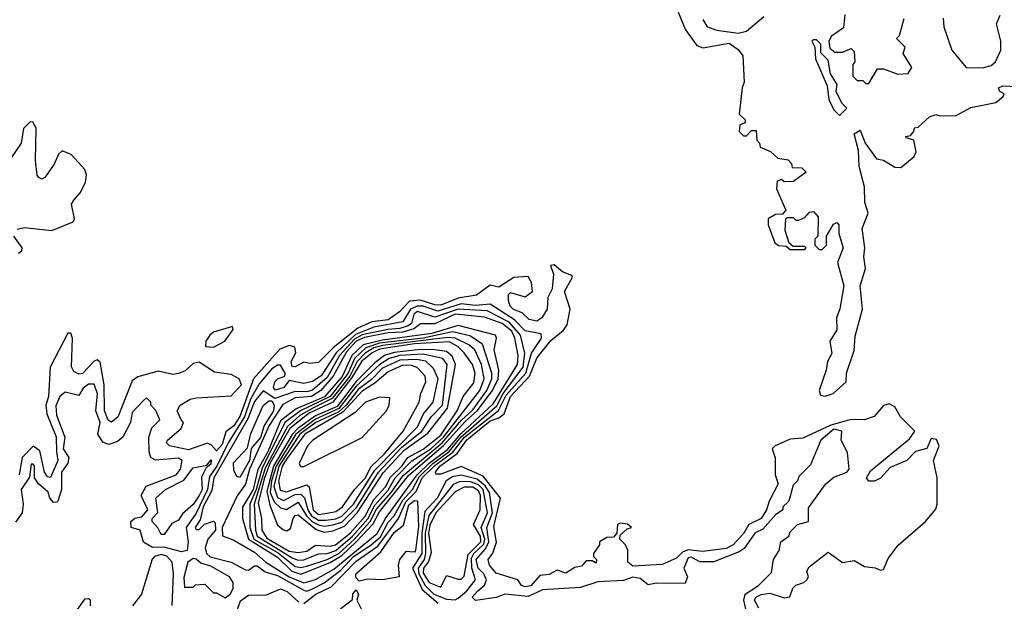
# Model space of a CAD drawing. Extents: x 2737310 to 2869991, y 870230 to 1012730.
# Tile 460 of 479: x 2816889 to 2820270, y 944371 to 946369. Entities that reach past the tile are written whole.
import ezdxf

# ---------------------------------------------------------------- set-up
doc = ezdxf.new("R2010")
doc.units = 0

msp = doc.modelspace()

# ---------------------------------------------------------------- linework, layer by layer
at = {"layer": '0CON02XD'}
for points in [[(2819150, 946395), (2819176, 946335), (2819215, 946281.2), (2819235, 946272.5), (2819325, 946289.2), (2819356.6, 946266.6), (2819372, 946245), (2819377.5, 946155), (2819370, 946135), (2819360, 946045), (2819380, 946025), (2819380, 946015), (2819361.7, 946008.3), (2819360, 945985), (2819375, 945970), (2819385, 945970), (2819401.7, 945988.3), (2819418.3, 945988.3), (2819420, 945955), (2819430, 945945), (2819431.7, 945931.7), (2819467, 945917), (2819493, 945893), (2819528.3, 945888.3), (2819540, 945875), (2819541.7, 945861.7), (2819575, 945860), (2819590, 945845), (2819547, 945813), (2819515, 945812.5), (2819505, 945820), (2819490, 945815), (2819488.3, 945788.3), (2819520, 945715), (2819508.3, 945701.7), (2819485, 945700), (2819460, 945685), (2819460, 945665), (2819482.7, 945602.7), (2819495, 945593.3), (2819521.7, 945591.7), (2819535, 945580), (2819585, 945580), (2819590, 945585), (2819585, 945590), (2819545, 945590), (2819531.7, 945601.7), (2819517.5, 945645), (2819520, 945685), (2819525, 945690), (2819545, 945690), (2819555, 945680), (2819565, 945680), (2819585, 945690), (2819601.7, 945708.3), (2819615, 945710), (2819631.7, 945691.7), (2819630, 945625), (2819620, 945615), (2819620, 945595), (2819635, 945580), (2819645, 945580), (2819660, 945595), (2819660, 945625), (2819683.6, 945666.4), (2819695, 945672.5), (2819702.5, 945665), (2819702.5, 945635), (2819717.5, 945585), (2819698.1, 945535), (2819718.9, 945455), (2819706, 945376), (2819694.4, 945345), (2819695.8, 945304.2), (2819670.8, 945265), (2819677.9, 945222.1), (2819663.3, 945195), (2819658.8, 945165), (2819634.2, 945095), (2819639.4, 945079.4), (2819655, 945075.5), (2819682.5, 945085), (2819726.9, 945125), (2819728.8, 945155), (2819755, 945232.5), (2819757.9, 945282.1), (2819783.5, 945375), (2819775.6, 945455), (2819793.3, 945515), (2819788, 945555), (2819792, 945585), (2819782.3, 945652.3), (2819802.9, 945705), (2819791.7, 945741.7), (2819790.5, 945795), (2819771.9, 945865), (2819769.4, 945919.4), (2819755, 945977.5), (2819775, 945990), (2819792.5, 945945), (2819831.7, 945891.7), (2819855, 945886.2), (2819895, 945862.5), (2819915, 945861.9), (2819960.6, 945899.4), (2819967.5, 945915), (2819960, 945955), (2819933, 945963), (2819931.7, 945968.3), (2819948.3, 945971.7), (2819960, 945985), (2819961.7, 945998.3), (2819975, 946000), (2820013.3, 946035), (2820035, 946043.8), (2820049.5, 946039.5), (2820105, 946040), (2820155, 946068), (2820241.2, 946085), (2820266.7, 946105), (2820270, 946115), (2820255, 946122.5), (2820250, 946135), (2820265, 946142.5), (2820315, 946140)], [(2819235, 946370), (2819250, 946345), (2819283.6, 946333.6), (2819356.7, 946323.3), (2819385, 946330), (2819445, 946380)], [(2819722.3, 946387.7), (2819718.3, 946341.7), (2819677, 946313), (2819667.5, 946295), (2819671.7, 946271.7), (2819688.3, 946258.3), (2819715, 946257.5), (2819745, 946270), (2819755, 946260), (2819757.5, 946225), (2819750, 946215), (2819750, 946175), (2819765, 946160), (2819785, 946160), (2819795, 946150), (2819805, 946150), (2819835, 946200), (2819855, 946200), (2819905, 946182.5), (2819940, 946185), (2819952.5, 946205), (2819923, 946253), (2819930, 946275), (2819900, 946305), (2819910, 946315), (2819927, 946373)], [(2820060, 946375), (2820062.5, 946345), (2820090, 946265), (2820140, 946205), (2820195, 946203.8), (2820225, 946212.5), (2820240, 946225), (2820258.8, 946265), (2820258, 946295), (2820243.8, 946355), (2820256.2, 946385)], [(2819705, 946040), (2819730, 946065), (2819713, 946083), (2819693, 946123), (2819697, 946147), (2819673, 946183), (2819665, 946230), (2819640, 946255), (2819640, 946285), (2819625, 946300), (2819615, 946300), (2819610, 946295), (2819620, 946275), (2819622.5, 946235), (2819661.7, 946141.7), (2819667.5, 946095), (2819685, 946060), (2819705, 946040)], [(2816880.5, 945649.5), (2816904.2, 945655.8), (2817000, 945645), (2817072.5, 945675), (2817077.5, 945685), (2817066.9, 945735), (2817075, 945749.2), (2817096.9, 945775), (2817115, 945810), (2817118.5, 945835), (2817113.1, 945855), (2817065.7, 945905.7), (2817035, 945918.9), (2817022.2, 945907.8), (2817007.4, 945872.6), (2816975, 945826.7), (2816965, 945821.2), (2816955, 945826.7), (2816948.8, 945835), (2816943.8, 945885), (2816945.6, 945995), (2816935, 946016.7), (2816925, 946018.8), (2816902.5, 945995), (2816894, 945945), (2816860, 945895)], [(2816885, 945567.5), (2816896.2, 945575), (2816898, 945585), (2816868.6, 945625)], [(2819427.9, 944347.9), (2819412, 944375), (2819416.7, 944385), (2819435, 944394.2), (2819465, 944399.2), (2819515, 944382.9), (2819533.9, 944386.1), (2819544.2, 944415.8), (2819554.1, 944425.9), (2819582.5, 944435), (2819592.5, 944445), (2819597.5, 944455), (2819592.5, 944475), (2819600.7, 944489.3), (2819665, 944540), (2819715, 944503.8), (2819755, 944511.2), (2819790.7, 944490.7), (2819826.4, 944486.4), (2819845, 944477.5), (2819855, 944480), (2819871.7, 944518.3), (2819906.2, 944563.8), (2820000, 944645), (2820035, 944687.5), (2820040, 944705), (2820040, 944795), (2820027.5, 944855), (2820046.2, 944905), (2820037.3, 944927.3), (2820019.3, 944930.7), (2820004, 944896), (2819965, 944886.2), (2819935.7, 944854.3), (2819878.8, 944831.2), (2819845.7, 944794.3), (2819825, 944783.8), (2819805, 944783.3), (2819796.7, 944795), (2819810.5, 944819.5), (2819945, 944928.8), (2819963.3, 944955), (2819914.4, 945004.4), (2819895, 945038.8), (2819875, 945050), (2819855, 945043.3), (2819823.6, 945006.4), (2819790, 944995), (2819745, 944995.5), (2819675, 944975.9), (2819578, 944932), (2819535, 944927.9), (2819483.3, 944905), (2819473.3, 944895), (2819483.6, 944863.6), (2819483.3, 944805), (2819493.3, 944775), (2819462.5, 944715), (2819454.2, 944685), (2819435, 944656), (2819393.3, 944635), (2819376, 944605), (2819338.8, 944565), (2819315, 944552.5), (2819235, 944542.5), (2819185, 944548), (2819165, 944540), (2819145, 944518.8), (2819095, 944497.5), (2818995, 944491.2), (2818977.5, 944505), (2818977, 944547), (2818970, 944565), (2818950, 944585), (2818951.7, 944598.3), (2818975, 944620), (2818990, 944625), (2818976.4, 944636.4), (2818950.7, 944639.3), (2818942.5, 944635), (2818940, 944605), (2818928.3, 944591.7), (2818905, 944590), (2818880, 944575), (2818880, 944565), (2818860, 944535), (2818860, 944525), (2818870, 944515), (2818868.3, 944501.7), (2818855, 944510), (2818835, 944510), (2818818.3, 944491.7), (2818795, 944487.5), (2818765, 944467.5), (2818735, 944477.5), (2818707, 944463), (2818675, 944460), (2818645, 944423.8), (2818625, 944421.2), (2818612.5, 944425), (2818600, 944445), (2818525, 944467.5), (2818502.5, 944495), (2818497.5, 944515), (2818513.8, 944536.2), (2818526.2, 944573.8), (2818517.7, 944627.7), (2818540, 944725), (2818480.4, 944800.4), (2818405, 944834.2), (2818335, 944808), (2818318.3, 944808.3), (2818316.7, 944815), (2818331.4, 944835), (2818391.5, 944878.5), (2818425, 944925.5), (2818505, 944991.5), (2818535, 945001.4), (2818552.5, 945015), (2818574.5, 945075), (2818640, 945145), (2818665, 945206), (2818712.6, 945267.4), (2818755, 945301.2), (2818769.1, 945320.9), (2818780, 945375), (2818760, 945435), (2818787.5, 945485), (2818785, 945490), (2818753, 945503), (2818725, 945527.5), (2818712.5, 945525), (2818722.5, 945495), (2818717.5, 945445), (2818702.5, 945415), (2818700, 945375), (2818682.5, 945345), (2818665, 945333.8), (2818639.3, 945339.3), (2818615, 945362.5), (2818585, 945373.8), (2818573.3, 945385), (2818567.5, 945405), (2818567.5, 945425), (2818575, 945432.5), (2818625, 945417.5), (2818650, 945435), (2818646.4, 945466.4), (2818635, 945487.5), (2818586.1, 945483.9), (2818535, 945450), (2818505, 945457.5), (2818457.7, 945422.3), (2818395, 945412.2), (2818335, 945388.9), (2818315, 945389.5), (2818265, 945405.6), (2818227.8, 945402.2), (2818193.8, 945365), (2818155, 945337.5), (2818098.9, 945331.1), (2818050.7, 945309.3), (2817967.1, 945242.9), (2817915, 945191.2), (2817885, 945187.5), (2817865, 945192.5), (2817835, 945176.7), (2817825, 945177.5), (2817822, 945195), (2817837.5, 945225), (2817834, 945244), (2817815, 945250), (2817782.5, 945237.5), (2817692, 945135), (2817645, 945006.2), (2817625, 944974), (2817597, 944953), (2817585, 944910), (2817565, 944887.5), (2817547.7, 944907.7), (2817533.9, 944913.9), (2817468.7, 944891.3), (2817403.3, 944905), (2817393.8, 944915), (2817396.2, 944925), (2817444, 944965), (2817451.2, 944985), (2817444, 944995), (2817430, 945025), (2817440, 945045), (2817474.4, 945065.6), (2817495, 945070.6), (2817615, 945077.5), (2817651.2, 945115), (2817643.3, 945135), (2817615, 945150), (2817558.3, 945158.3), (2817505, 945192.5), (2817485, 945187.5), (2817457.3, 945162.7), (2817435, 945154), (2817415, 945150), (2817365, 945162), (2817295, 945142.5), (2817275, 945128.8), (2817226.5, 945003.5), (2817205, 944986.2), (2817193.5, 944993.5), (2817180, 945025), (2817178.9, 945115), (2817165, 945192.5), (2817155, 945201.2), (2817145, 945196), (2817105, 945154.2), (2817091.9, 945151.9), (2817075, 945160), (2817067, 945177), (2817070, 945275), (2817065, 945292.5), (2817055, 945292.5), (2816993.3, 945175), (2816988.1, 945075), (2816978.9, 945045), (2816982.2, 945015), (2817014.1, 944935.9), (2817015.7, 944884.3)], [(2817865, 944363.3), (2817906, 944395), (2817959.1, 944420.9), (2818045, 944509.2), (2818119.5, 944560.5), (2818190, 944655), (2818215, 944713.3), (2818251.2, 944748.8), (2818271.1, 944795), (2818315, 944838), (2818376.8, 944883.2), (2818416.2, 944935), (2818533.5, 945026.5), (2818560.3, 945079.7), (2818627.3, 945155), (2818646.7, 945223.3), (2818681.2, 945275), (2818679.5, 945289.5), (2818625, 945300.8), (2818588.2, 945338.2), (2818505, 945391.4), (2818455, 945386.9), (2818405, 945393.6), (2818325, 945367.5), (2818275, 945384.5), (2818254.6, 945385.4), (2818231.4, 945375), (2818205, 945330.8), (2818105, 945312.9), (2818042.8, 945287.2), (2817975.8, 945224.2), (2817925, 945146.2), (2817895, 945126), (2817865, 945119.2), (2817815, 945130), (2817796.7, 945105), (2817766.2, 945096.2), (2817760.8, 945105), (2817765.8, 945125), (2817775, 945135.8), (2817800, 945145), (2817801.2, 945155), (2817785, 945182), (2817775, 945182.5), (2817755, 945170), (2817711.7, 945118.3), (2817682.1, 945065), (2817661.5, 945005), (2817605.4, 944915), (2817566.2, 944835), (2817540.5, 944799.5), (2817534.6, 944755), (2817495, 944673.8), (2817461.4, 944625), (2817467.5, 944575), (2817464, 944546), (2817445, 944540.8), (2817385, 944556.9), (2817345, 944556), (2817314.2, 944574.2), (2817302.5, 944615), (2817272.5, 944625), (2817271.2, 944645), (2817285, 944656.7), (2817308.8, 944661.2), (2817329.2, 944685), (2817306.7, 944735), (2817323.6, 944766.4), (2817426.7, 944805), (2817441.2, 944825), (2817447.5, 944855), (2817435, 944862.5), (2817355, 944856.2), (2817340, 944865), (2817333.3, 944885), (2817332.5, 944935), (2817343, 944967), (2817370, 944995), (2817357, 945027), (2817340, 945045), (2817340, 945055), (2817325, 945070), (2817311.7, 945058.3), (2817275, 945020), (2817270, 944985), (2817243.3, 944935), (2817225, 944920), (2817195, 944910), (2817175, 944917.5), (2817157.5, 944945), (2817165.8, 944985), (2817151.2, 945025), (2817155.9, 945084.1), (2817145, 945117.5), (2817125, 945117.5), (2817107, 945103), (2817091.7, 945078.3), (2817045, 945090), (2817027.5, 945075), (2817013, 945043), (2817015, 945010), (2817044, 944935), (2817038.8, 944895), (2817057.5, 944865), (2817054.2, 944845.8), (2817032.9, 944815), (2817033.3, 944755), (2817021.7, 944718.3), (2817018.3, 944711.7), (2817005, 944710), (2816992.5, 944725), (2816986.4, 944746.4), (2816953.3, 944775), (2816940, 944795), (2816940, 944835), (2816935, 944842.5), (2816928.3, 944841.7), (2816922.5, 944797.5), (2816893.8, 944755), (2816901.2, 944705), (2816897.5, 944675), (2816875, 944642.5)], [(2817875, 944406.2), (2817895, 944414.3), (2817935, 944434.3), (2817991.8, 944478.2), (2818035, 944525.4), (2818095, 944563.3), (2818127.7, 944592.3), (2818155, 944642.9), (2818175.3, 944664.7), (2818205, 944718.2), (2818237.7, 944755), (2818261.2, 944798.8), (2818308.2, 944845), (2818364.5, 944885.5), (2818405, 944936.4), (2818527.2, 945042.8), (2818550, 945085), (2818618.5, 945175), (2818623.3, 945223.3), (2818609.4, 945285), (2818570.1, 945330.1), (2818495, 945368.9), (2818395, 945374.6), (2818315, 945346.7), (2818255, 945366.5), (2818242.6, 945357.4), (2818234.5, 945325.5), (2818223.1, 945316.9), (2818195, 945307.9), (2818153.3, 945305), (2818065, 945287.1), (2818038.6, 945271.4), (2817987.1, 945215), (2817945, 945139.4), (2817895, 945096.9), (2817875, 945091.1), (2817835, 945091.9), (2817765, 945068), (2817725, 945093.8), (2817695, 945057.5), (2817672.6, 944997.4), (2817556.4, 944795), (2817548.9, 944751.1), (2817518.8, 944695), (2817508.7, 944651.3), (2817491.2, 944625), (2817495, 944617.5), (2817505, 944617.5), (2817524.2, 944635.8), (2817555, 944646.2), (2817560.5, 944640.5), (2817561.5, 944615), (2817535.7, 944585), (2817525.8, 944555), (2817530.8, 944535), (2817543.4, 944523.4), (2817615.8, 944505.8), (2817665, 944478.8), (2817675, 944477.5), (2817695, 944492.5), (2817705, 944492.5), (2817732.3, 944472.3), (2817775, 944460), (2817865, 944408.8), (2817875, 944406.2)], [(2817865, 944434.5), (2817904.5, 944445.5), (2817968.1, 944481.9), (2818116.4, 944603.6), (2818145, 944655.7), (2818254.1, 944805), (2818295, 944845.3), (2818357.8, 944892.2), (2818403.7, 944946.3), (2818515, 945049.5), (2818598.6, 945185), (2818600.8, 945215), (2818590, 945275), (2818578.9, 945298.9), (2818545.9, 945325.9), (2818485, 945347.8), (2818385, 945357.7), (2818315, 945324.5), (2818265.8, 945324.2), (2818242.7, 945307.3), (2818205, 945296), (2818155, 945292.9), (2818072.9, 945277.1), (2818045, 945264.6), (2818011.8, 945228.2), (2817966.2, 945145), (2817923.1, 945095), (2817891.2, 945075), (2817835, 945069.5), (2817792.4, 945047.6), (2817746.2, 944975), (2817678.7, 944825), (2817665, 944773.8), (2817636.4, 944733.6), (2817584.4, 944625), (2817586, 944596), (2817625, 944580.8), (2817695, 944540), (2817735, 944505.6), (2817814.8, 944454.8), (2817865, 944434.5)], [(2817555, 945244.2), (2817593.8, 945265), (2817622.5, 945305), (2817620, 945315), (2817555, 945295.6), (2817542, 945285), (2817528.8, 945265), (2817527, 945247), (2817555, 945244.2)], [(2817855, 944464.6), (2817955.6, 944504.4), (2817995, 944528.7), (2818045, 944575.4), (2818103.3, 944636.7), (2818125, 944678.1), (2818225.2, 944804.8), (2818345, 944906), (2818420.4, 944989.6), (2818460.4, 945025), (2818512.7, 945095), (2818532.5, 945135), (2818534.4, 945165), (2818518, 945235), (2818526.7, 945275), (2818523.3, 945285), (2818395, 945318.9), (2818305, 945291.2), (2818135, 945268.4), (2818068.2, 945251.8), (2818030, 945215), (2817996.3, 945143.7), (2817936.2, 945073.8), (2817838.1, 945031.9), (2817785, 944991.1), (2817740.9, 944885), (2817706.7, 944823.3), (2817690.7, 944755), (2817654.1, 944694.1), (2817654.1, 944655.9), (2817674.8, 944584.8), (2817775, 944522.9), (2817823.3, 944475), (2817855, 944464.6)], [(2817855, 944486.9), (2817875, 944492.2), (2817945, 944514.6), (2817985, 944535.4), (2818038.8, 944585), (2818093.1, 944645), (2818115, 944688.1), (2818165, 944744.5), (2818206.3, 944803.7), (2818340.4, 944915), (2818406.6, 944993.4), (2818445, 945029.4), (2818493.5, 945095), (2818510, 945135), (2818510, 945155), (2818478.8, 945255), (2818435, 945282.9), (2818375, 945296.5), (2818275.3, 945275.3), (2818125, 945257.5), (2818077.7, 945242.3), (2818038.8, 945205), (2818017.1, 945155), (2817954.8, 945075.2), (2817853.1, 945025), (2817800, 944985), (2817721.7, 944828.3), (2817701.7, 944755), (2817680, 944705), (2817679.1, 944625), (2817692.7, 944585), (2817777, 944537), (2817835, 944490), (2817855, 944486.9)], [(2817845, 944511.9), (2817865, 944513.1), (2817915, 944534), (2817945, 944535.6), (2817975, 944545.5), (2818032.1, 944595), (2818085.2, 944654.8), (2818108.2, 944701.8), (2818155, 944753.3), (2818178.5, 944795), (2818236, 944854), (2818300.5, 944895), (2818344.6, 944935), (2818469.2, 945095), (2818484.3, 945135), (2818474.5, 945184.5), (2818452, 945235), (2818432.1, 945252.1), (2818385, 945275.6), (2818357.8, 945277.8), (2818135, 945250), (2818105, 945241.8), (2818075, 945223.6), (2818047.7, 945195), (2818022.4, 945145), (2817962.4, 945067.6), (2817895.8, 945034.2), (2817851, 945009), (2817808.3, 944971.7), (2817732, 944828), (2817694, 944705), (2817698.5, 944615), (2817704.7, 944594.7), (2817825, 944520.5), (2817845, 944511.9)], [(2817845, 944538.6), (2817875, 944543.1), (2817905, 944564.2), (2817955, 944560.6), (2817973.3, 944565), (2818023.5, 944605), (2818076.1, 944663.9), (2818105, 944721.1), (2818145, 944764.4), (2818162.3, 944797.7), (2818201.8, 944835), (2818222.5, 944865), (2818275, 944893.6), (2818335, 944941.5), (2818391.8, 945025), (2818412.5, 945075), (2818448.3, 945121.7), (2818452.9, 945155), (2818444.2, 945185), (2818416, 945225), (2818395.4, 945245.4), (2818365, 945262.1), (2818245, 945255.2), (2818125, 945237.5), (2818099.4, 945225), (2818064.3, 945195.7), (2818030.1, 945139.9), (2817965, 945055.4), (2817882.8, 945017.2), (2817817.3, 944965), (2817748.5, 944845), (2817728.3, 944791.7), (2817708.6, 944708.6), (2817720, 944655), (2817720.6, 944615), (2817738.1, 944588.1), (2817815, 944543.6), (2817845, 944538.6)], [(2817935, 944608.9), (2817965, 944613.5), (2818005, 944629.5), (2818048.5, 944675), (2818137.8, 944812.2), (2818209.5, 944890.5), (2818291.2, 944948.8), (2818358.5, 945035), (2818385.7, 945184.3), (2818373.8, 945213.8), (2818355, 945228.9), (2818306.7, 945236.7), (2818255, 945235.3), (2818175, 945225.9), (2818142.5, 945215), (2818109.2, 945190.8), (2818045, 945126.2), (2817979.4, 945040.6), (2817905, 945008.6), (2817844.8, 944965.2), (2817825, 944943.8), (2817761, 944835), (2817737.7, 944747.7), (2817748.3, 944701.7), (2817775, 944632.5), (2817795, 944616.7), (2817806.4, 944613.6), (2817818.8, 944621.2), (2817828, 944655), (2817835, 944666), (2817845, 944667.5), (2817907.6, 944617.6), (2817935, 944608.9)], [(2817935, 944629.5), (2817965, 944633.5), (2817995, 944642.5), (2818046.2, 944693.8), (2818121.8, 944815), (2818200.3, 944899.7), (2818270.6, 944955), (2818303.8, 945006.2), (2818341.4, 945045), (2818357.5, 945185), (2818342.5, 945205), (2818275, 945220), (2818195, 945215.3), (2818157.5, 945205), (2818125.8, 945184.2), (2818045, 945110), (2817985, 945032.9), (2817905, 944996.6), (2817837.3, 944945), (2817769.8, 944835), (2817753.8, 944785), (2817749.3, 944745), (2817762.9, 944712.9), (2817785, 944692), (2817805, 944686), (2817845, 944711.2), (2817873.8, 944665), (2817895, 944643.6), (2817915, 944633.6), (2817935, 944629.5)], [(2817915, 944649.6), (2817940.2, 944649.8), (2817975, 944654.5), (2817995, 944663.5), (2818035, 944704.4), (2818108.2, 944821.8), (2818255, 944970), (2818276, 945015), (2818308.8, 945055), (2818325.8, 945135), (2818310.5, 945170.5), (2818284.2, 945195.8), (2818251.7, 945201.7), (2818195, 945199.6), (2818135, 945172.2), (2818096.9, 945133.1), (2818051, 945099), (2818010.7, 945045), (2817985, 945021.4), (2817906.7, 944985), (2817851.5, 944945), (2817779.5, 944835), (2817761.6, 944765), (2817775, 944727.5), (2817795, 944717.1), (2817835, 944737.8), (2817855, 944739.4), (2817866.8, 944726.8), (2817878.8, 944685), (2817890.9, 944665), (2817915, 944649.6)], [(2817915, 944669.4), (2817945, 944674.3), (2817975, 944680), (2817998, 944695), (2818038.6, 944755), (2818075, 944794.2), (2818096, 944834), (2818142, 944878), (2818205.8, 944955), (2818261.2, 945055), (2818266.2, 945085), (2818284, 945125), (2818281.2, 945145), (2818254.3, 945174.3), (2818235, 945181.4), (2818205, 945181.9), (2818155, 945159.2), (2818109.3, 945120.7), (2818065, 945093.5), (2817999.3, 945020.7), (2817868.2, 944945), (2817805, 944859.4), (2817790.9, 944835), (2817777.9, 944785), (2817783.1, 944753.1), (2817805, 944746.9), (2817875, 944771.2), (2817883.8, 944763.8), (2817897.1, 944685), (2817915, 944669.4)], [(2817645, 944796.2), (2817635, 944800), (2817625, 944822), (2817623.3, 944846.7), (2817671.7, 944898.3), (2817682.9, 944947.1), (2817725, 945044), (2817745, 945060), (2817755, 945060), (2817762.9, 945045), (2817761.1, 945025), (2817728.2, 944975), (2817715.8, 944934.2), (2817683.6, 944896.4), (2817678.2, 944855), (2817645, 944796.2)], [(2817854, 944834), (2817865, 944834.2), (2818065, 944933.8), (2818148.8, 945025), (2818158, 945045), (2818160, 945070), (2818125, 945072), (2818076.7, 945055), (2818040.8, 945019.2), (2817895.8, 944925), (2817877.1, 944905), (2817848.8, 944845), (2817854, 944834)], [(2819387.5, 944325), (2819376.2, 944375), (2819380, 944395), (2819426.2, 944425), (2819470.5, 944469.5), (2819477.5, 944515), (2819497.5, 944545), (2819502.5, 944575), (2819530, 944595), (2819535, 944610), (2819560, 944635), (2819597.5, 944645), (2819598.3, 944691.7), (2819657.5, 944775), (2819685, 944797.5), (2819730, 944815), (2819737.5, 944825), (2819731.7, 944881.7), (2819710, 944925), (2819712.5, 944955), (2819685, 944962), (2819640, 944925), (2819605, 944840), (2819565, 944800), (2819560, 944785), (2819545, 944770), (2819530, 944715), (2819510, 944695), (2819510, 944685), (2819485, 944667.5), (2819441.2, 944618.8), (2819415, 944606.2), (2819377.3, 944552.7), (2819359.4, 944540.6), (2819273, 944507), (2819225, 944506.7), (2819195, 944522.9), (2819185, 944520), (2819170, 944485), (2819182.5, 944455), (2819175, 944432.5), (2819076.4, 944433.6), (2819047, 944427), (2819019.5, 944449.5), (2818995, 944453.8), (2818963, 944443), (2818875, 944438), (2818815, 944418), (2818685, 944410), (2818635, 944388), (2818555, 944396), (2818525, 944384), (2818455, 944373.3), (2818443.3, 944385), (2818462.7, 944407.3), (2818485, 944426.7), (2818492, 944445), (2818482.5, 944465), (2818463.1, 944485), (2818456.7, 944515), (2818488.9, 944551.1), (2818500.4, 944575), (2818493.5, 944625), (2818512.3, 944675), (2818502.7, 944745), (2818487.8, 944767.7), (2818460.7, 944790.7), (2818405, 944804.4), (2818375, 944798.9), (2818354, 944785), (2818322.5, 944725), (2818280.4, 944679.6), (2818270.6, 944605), (2818269.6, 944535), (2818238.1, 944485), (2818271.3, 944411.3), (2818326, 944365)], [(2817015.7, 944884.3), (2817020, 944855), (2816995, 944796.7), (2816985, 944798.8), (2816974.5, 944814.5), (2816958.3, 944888.3), (2816935, 944903.8), (2816897.5, 944865), (2816886.9, 944805)], [(2817385, 944600), (2817375, 944600), (2817363.6, 944623.6), (2817343.8, 944645), (2817344.5, 944655.5), (2817363.8, 944676.2), (2817356.7, 944725), (2817390, 944755), (2817452.4, 944787.6), (2817485, 944830), (2817531.7, 944838.3), (2817546.7, 944856.7), (2817545, 944842.5), (2817530, 944830), (2817513, 944797), (2817515.6, 944755), (2817505, 944734), (2817485, 944703.8), (2817448.3, 944671.7), (2817435, 944650), (2817411.7, 944638.3), (2817385, 944600)], [(2818385, 944376.2), (2818395, 944381.2), (2818425, 944407.5), (2818454, 944445), (2818441.8, 944485), (2818441.1, 944518.9), (2818448.2, 944535), (2818483.2, 944566.8), (2818486.7, 944585), (2818474.4, 944625), (2818496.2, 944675), (2818480.4, 944755), (2818465, 944770.9), (2818435, 944782.1), (2818398.7, 944781.3), (2818377.5, 944772.5), (2818294.1, 944665.9), (2818281.6, 944605), (2818283.3, 944535), (2818277.7, 944515), (2818257.9, 944485), (2818260.4, 944465), (2818281.2, 944425), (2818311.4, 944395), (2818355, 944378.6), (2818385, 944376.2)], [(2818335, 944420), (2818355, 944460), (2818395, 944446.7), (2818405, 944447.5), (2818415, 944457.5), (2818428.7, 944531.3), (2818473.2, 944575), (2818471.3, 944595), (2818448, 944635), (2818470, 944685), (2818471.5, 944735), (2818465, 944750), (2818445, 944763.5), (2818415, 944763.3), (2818385, 944747.5), (2818318.5, 944675), (2818297.6, 944632.4), (2818292.9, 944605), (2818301.9, 944538.1), (2818292.8, 944507.2), (2818275.6, 944485), (2818275, 944467.5), (2818295, 944435.8), (2818335, 944420)], [(2818055, 944440), (2818043.3, 944453.3), (2818043.8, 944465), (2818129.1, 944540.9), (2818175, 944607.5), (2818207.1, 944632.9), (2818225, 944702), (2818245, 944717.5), (2818255, 944716.7), (2818258.3, 944628.3), (2818248.8, 944545), (2818245, 944540), (2818215, 944542.5), (2818193.3, 944515), (2818188.8, 944495), (2818192.5, 944455), (2818135, 944444.3), (2818085, 944447.5), (2818055, 944440)], [(2817413, 944357), (2817417.5, 944465), (2817412.5, 944505), (2817395, 944526), (2817375, 944531.2), (2817352.5, 944525), (2817343.9, 944516.1), (2817307.5, 944395), (2817276.2, 944355)], [(2817595, 944382.5), (2817612.5, 944395), (2817622.5, 944415), (2817622.5, 944435), (2817610, 944455), (2817545, 944492), (2817511.7, 944501.7), (2817495, 944516.2), (2817485, 944518), (2817466.7, 944505), (2817453, 944453), (2817455, 944420), (2817485, 944420), (2817493, 944427), (2817525, 944430), (2817555, 944400), (2817565, 944400), (2817595, 944382.5)], [(2817625, 944307.5), (2817647.8, 944372.2), (2817675, 944392), (2817736.4, 944393.6), (2817785, 944413.3), (2817807.5, 944405), (2817848, 944368)], [(2818015, 944296), (2817988.8, 944298.8), (2817980, 944325), (2817993, 944347), (2818032.5, 944377.5), (2818033.6, 944396.4), (2818045, 944410), (2818052.5, 944395), (2818047.5, 944375), (2818062, 944345), (2818063.9, 944326.1), (2818035, 944301.4), (2818015, 944296)], [(2817132.5, 944355), (2817132.5, 944375), (2817125, 944380), (2817111.2, 944378.8), (2817087, 944343)]]:
    msp.add_lwpolyline(points, dxfattribs=at)

doc.saveas('drawing.dxf')
